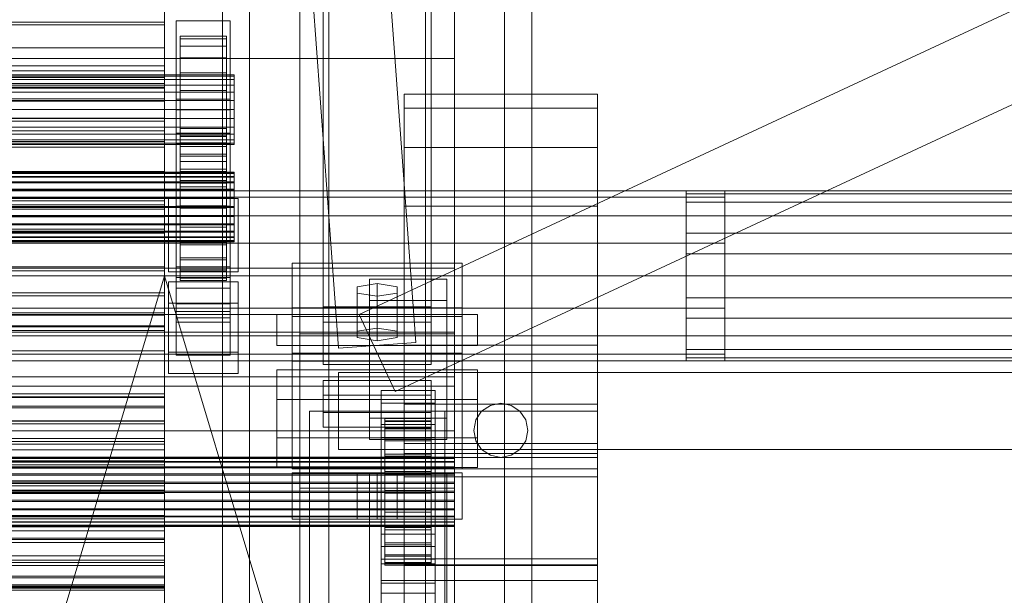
# Model space of a CAD drawing. Header units: millimetres. Extents: x -2233 to 61924, y -68080 to 6847.
# Tile 981 of 1022: x 61424 to 61678, y 417 to 566. Entities that reach past the tile are written whole.
import ezdxf

# ---------------------------------------------------------------- set-up
doc = ezdxf.new("R2010")
doc.units = ezdxf.units.MM
for name, color, linetype, lineweight in [('COTAS_P', 1, 'Continuous', 0), ('lateral_C04', 7, 'Continuous', 0), ('lateral_C08', 7, 'Continuous', 0)]:
    doc.layers.add(name, color=color, linetype=linetype, lineweight=lineweight)
doc.dimstyles.new('R19_100', dxfattribs={"dimtxt": 250, "dimasz": 150, "dimexe": 150, "dimexo": 80, "dimgap": 100, "dimtad": 1, "dimtih": 1, "dimtoh": 1, "dimdsep": 46, "dimcen": 0.09, "dimadec": 0, "dimazin": 0, "dimtfac": 1, "dimtdec": 4, "dimtofl": 0, "dimtmove": 0, "dimatfit": 3, "dimfxl": 1, "dimtolj": 1, "dimtzin": 0, "dimarcsym": 0})

# ---------------------------------------------------------------- blocks, each defined once
blk = doc.blocks.new('DIM_R27_13')
at = {"layer": 'COTAS_P'}
for p, q in [((61061.13, 500), (61461.13, 500)), ((61461.13, 500), (61416.13, 350)), ((61461.13, 0), (61461.13, 500)), ((61461.13, 500), (61506.13, 350)), ((61461.13, 0), (61416.13, 150)), ((61461.13, 0), (61506.13, 150)), ((61061.13, 0), (61461.13, 0))]:
    blk.add_line(p, q, dxfattribs=at)
blk.add_text('500 P', height=250, rotation=90, dxfattribs=at).set_placement((61361.13, 250))
blk = doc.blocks.new('DIM_R27_14')
at = {"layer": 'COTAS_P'}
for p, q in [((61061.13, 500), (61461.13, 500)), ((61461.13, 500), (61416.13, 350)), ((61461.13, 0), (61461.13, 500)), ((61461.13, 500), (61506.13, 350)), ((61461.13, 0), (61416.13, 150)), ((61461.13, 0), (61506.13, 150)), ((61061.13, 0), (61461.13, 0))]:
    blk.add_line(p, q, dxfattribs=at)
blk.add_text('500 P', height=250, rotation=90, dxfattribs=at).set_placement((61361.13, 250))
blk = doc.blocks.new('DIM_R27_15')
at = {"layer": 'COTAS_P'}
for p, q in [((61061.13, 380), (61461.13, 380)), ((61461.13, 380), (61416.13, 230)), ((61461.13, 0), (61461.13, 380)), ((61461.13, 380), (61506.13, 230)), ((61461.13, 0), (61416.13, 150)), ((61461.13, 0), (61506.13, 150)), ((61061.13, 0), (61461.13, 0))]:
    blk.add_line(p, q, dxfattribs=at)
blk.add_text('380 P', height=250, rotation=90, dxfattribs=at).set_placement((61361.13, 190))
blk = doc.blocks.new('DIM_R27_16')
at = {"layer": 'COTAS_P'}
for p, q in [((61061.13, 1522.14), (61461.13, 1522.14)), ((61461.13, 1522.14), (61416.13, 1372.14)), ((61461.13, 0), (61461.13, 1522.14)), ((61461.13, 1522.14), (61506.13, 1372.14)), ((61461.13, 0), (61416.13, 150)), ((61461.13, 0), (61506.13, 150)), ((61061.13, 0), (61461.13, 0))]:
    blk.add_line(p, q, dxfattribs=at)
blk.add_text('1522.14 P', height=250, rotation=90, dxfattribs=at).set_placement((61361.13, 761.07))

msp = doc.modelspace()

# ---------------------------------------------------------------- linework, layer by layer
at = {"layer": 'lateral_C04'}
for p, q in [((61506.161, 481.27), (61491.161, 686.27)), ((61526.107, 482.73), (61511.107, 687.73)), ((61502.134, 614.5), (61502.134, 477)), ((61778.992, 614.473), (61511.492, 489.973)), ((61530.134, 477), (61530.134, 614.5)), ((61788.275, 594.527), (61520.775, 470.027)), ((61461.134, 564.952), (61461.134, 572.444)), ((61461.134, 565.627), (61461.134, 570.713)), ((61478.134, 566), (61464.134, 566)), ((61464.134, 518), (61464.134, 566)), ((61478.134, 518), (61478.134, 566)), ((61461.134, 565.627), (60661.134, 565.627)), ((60661.134, 564.952), (61461.134, 564.952)), ((61461.134, 559), (61461.134, 565.627)), ((61461.134, 553.033), (61461.134, 564.952)), ((61465.134, 561.353), (61465.134, 562)), ((61465.134, 562), (61465.134, 552)), ((61477.134, 562), (61465.134, 562)), ((61465.134, 559.454), (61465.134, 561.353)), ((61465.134, 561.353), (61465.134, 551.693)), ((61477.134, 561.353), (61465.134, 561.353)), ((61477.134, 552), (61477.134, 562)), ((61477.134, 562), (61477.134, 561.353)), ((61477.134, 551.693), (61477.134, 561.353)), ((61477.134, 561.353), (61477.134, 559.454)), ((61461.134, 559), (60661.134, 559)), ((61461.134, 551.282), (61461.134, 559)), ((61465.134, 556.435), (61465.134, 559.454)), ((61465.134, 559.454), (61465.134, 550.794)), ((61477.134, 559.454), (61465.134, 559.454)), ((61477.134, 550.794), (61477.134, 559.454)), ((61477.134, 559.454), (61477.134, 556.435)), ((61465.134, 552.5), (61465.134, 556.435)), ((61465.134, 556.435), (61465.134, 549.364)), ((61477.134, 556.435), (61465.134, 556.435)), ((61477.134, 549.364), (61477.134, 556.435)), ((61477.134, 556.435), (61477.134, 552.5)), ((60661.134, 553.033), (61461.134, 553.033)), ((61461.134, 537.5), (61461.134, 553.033)), ((61479.134, 552), (60643.134, 552)), ((61479.134, 551.693), (60643.134, 551.693)), ((61479.134, 550.794), (60643.134, 550.794)), ((61461.134, 551.282), (60661.134, 551.282)), ((61461.134, 543), (61461.134, 551.282)), ((61465.134, 547.918), (61465.134, 552.5)), ((61465.134, 552.5), (61465.134, 547.5)), ((61477.134, 552.5), (61465.134, 552.5)), ((61465.134, 552), (61465.134, 551.693)), ((61465.134, 552), (61477.134, 552)), ((61465.134, 551.693), (61465.134, 550.794)), ((61465.134, 551.693), (61477.134, 551.693)), ((61465.134, 550.794), (61465.134, 549.364)), ((61465.134, 550.794), (61477.134, 550.794)), ((61477.134, 547.5), (61477.134, 552.5)), ((61477.134, 552.5), (61477.134, 547.918)), ((61477.134, 551.693), (61477.134, 552)), ((61477.134, 550.794), (61477.134, 551.693)), ((61477.134, 549.364), (61477.134, 550.794)), ((61479.134, 551.693), (61479.134, 552)), ((61479.134, 550.794), (61479.134, 551.693)), ((61479.134, 549.364), (61479.134, 550.794)), ((61479.134, 549.364), (60643.134, 549.364)), ((61465.134, 549.364), (61465.134, 547.5)), ((61465.134, 549.364), (61477.134, 549.364)), ((61465.134, 543), (61465.134, 547.918)), ((61465.134, 547.918), (61465.134, 545.329)), ((61477.134, 547.918), (61465.134, 547.918)), ((61477.134, 547.5), (61477.134, 549.364)), ((61477.134, 545.329), (61477.134, 547.918)), ((61477.134, 547.918), (61477.134, 543)), ((61479.134, 547.5), (61479.134, 549.364)), ((61479.134, 547.5), (60643.134, 547.5)), ((61479.134, 545.329), (60643.134, 545.329)), ((61465.134, 547.5), (61465.134, 545.329)), ((61465.134, 547.5), (61477.134, 547.5)), ((61465.134, 545.329), (61465.134, 543)), ((61465.134, 545.329), (61477.134, 545.329)), ((61477.134, 545.329), (61477.134, 547.5)), ((61477.134, 543), (61477.134, 545.329)), ((61479.134, 545.329), (61479.134, 547.5)), ((61479.134, 543), (61479.134, 545.329)), ((61523.134, 543.422), (61523.134, 547)), ((61523.134, 547), (61573.134, 547)), ((61573.134, 543.422), (61573.134, 547)), ((60643.134, 543), (61479.134, 543)), ((60661.134, 543), (61461.134, 543)), ((61461.134, 534.718), (61461.134, 543)), ((61477.134, 543), (61465.134, 543)), ((61465.134, 543), (61465.134, 538.082)), ((61465.134, 540.671), (61465.134, 543)), ((61477.134, 543), (61477.134, 540.671)), ((61477.134, 538.082), (61477.134, 543)), ((61479.134, 540.671), (61479.134, 543)), ((61523.134, 533.234), (61523.134, 543.422)), ((61523.134, 543.422), (61573.134, 543.422)), ((61573.134, 533.234), (61573.134, 543.422)), ((61479.134, 540.671), (60643.134, 540.671)), ((61465.134, 538.082), (61465.134, 540.671)), ((61465.134, 540.671), (61477.134, 540.671)), ((61465.134, 538.5), (61465.134, 540.671)), ((61477.134, 540.671), (61477.134, 538.082)), ((61477.134, 540.671), (61477.134, 538.5)), ((61479.134, 540.671), (61479.134, 538.5)), ((61479.134, 538.5), (60643.134, 538.5)), ((61465.134, 533.5), (61465.134, 538.5)), ((61465.134, 538.5), (61477.134, 538.5)), ((61465.134, 536.636), (61465.134, 538.5)), ((61477.134, 538.082), (61465.134, 538.082)), ((61465.134, 538.082), (61465.134, 533.5)), ((61477.134, 538.5), (61477.134, 533.5)), ((61477.134, 538.5), (61477.134, 536.636)), ((61477.134, 533.5), (61477.134, 538.082)), ((61479.134, 538.5), (61479.134, 536.636)), ((61479.134, 536.636), (60643.134, 536.636)), ((61479.134, 535.206), (60643.134, 535.206)), ((60661.134, 537.5), (61461.134, 537.5)), ((61461.134, 519.411), (61461.134, 537.5)), ((61465.134, 529.565), (61465.134, 536.636)), ((61465.134, 536.636), (61477.134, 536.636)), ((61465.134, 535.206), (61465.134, 536.636)), ((61465.134, 526.546), (61465.134, 535.206)), ((61465.134, 535.206), (61477.134, 535.206)), ((61465.134, 534.307), (61465.134, 535.206)), ((61477.134, 536.636), (61477.134, 529.565)), ((61477.134, 536.636), (61477.134, 535.206)), ((61477.134, 535.206), (61477.134, 526.546)), ((61477.134, 535.206), (61477.134, 534.307)), ((61479.134, 536.636), (61479.134, 535.206)), ((61479.134, 535.206), (61479.134, 534.307)), ((61479.134, 534.307), (60643.134, 534.307)), ((61479.134, 534), (60643.134, 534)), ((61461.134, 534.718), (60661.134, 534.718)), ((61461.134, 534.718), (61461.134, 527)), ((61465.134, 524.647), (61465.134, 534.307)), ((61465.134, 534.307), (61477.134, 534.307)), ((61465.134, 534), (61465.134, 534.307)), ((61465.134, 524), (61465.134, 534)), ((61465.134, 534), (61477.134, 534)), ((61477.134, 533.5), (61465.134, 533.5)), ((61465.134, 533.5), (61465.134, 529.565)), ((61477.134, 534.307), (61477.134, 524.647)), ((61477.134, 534.307), (61477.134, 534)), ((61477.134, 534), (61477.134, 524)), ((61477.134, 529.565), (61477.134, 533.5)), ((61479.134, 534.307), (61479.134, 534)), ((61523.134, 517.986), (61523.134, 533.234)), ((61523.134, 533.234), (61573.134, 533.234)), ((61573.134, 517.986), (61573.134, 533.234)), ((61477.134, 529.565), (61465.134, 529.565)), ((61465.134, 529.565), (61465.134, 526.546)), ((61477.134, 526.546), (61477.134, 529.565)), ((61461.134, 527), (60661.134, 527)), ((61461.134, 527), (61461.134, 520.373)), ((61477.134, 526.546), (61465.134, 526.546)), ((61465.134, 526.546), (61465.134, 524.647)), ((61477.134, 524.647), (61477.134, 526.546)), ((61477.134, 524.647), (61465.134, 524.647)), ((61465.134, 524.647), (61465.134, 524)), ((61477.134, 524), (61465.134, 524)), ((61477.134, 524), (61477.134, 524.647)), ((60516.134, 522), (61606.134, 522)), ((60516.134, 520.325), (61606.134, 520.325)), ((61461.134, 520.373), (60661.134, 520.373)), ((61461.134, 520.373), (61461.134, 515.287)), ((61462.134, 520), (61480.134, 520)), ((61462.134, 501), (61462.134, 520)), ((61478.134, 520), (61464.134, 520)), ((61464.134, 510), (61464.134, 520)), ((61478.134, 510), (61478.134, 520)), ((61480.134, 501), (61480.134, 520)), ((61596.134, 521.25), (61596.134, 522)), ((61901.134, 522), (61596.134, 522)), ((61596.134, 519.053), (61596.134, 521.25)), ((61901.134, 521.25), (61596.134, 521.25)), ((61606.134, 520.325), (61606.134, 522)), ((61606.134, 515.556), (61606.134, 520.325)), ((60661.134, 519.411), (61461.134, 519.411)), ((61461.134, 500), (61461.134, 519.411)), ((61478.134, 518), (61464.134, 518)), ((61523.134, 500), (61523.134, 517.986)), ((61523.134, 517.986), (61573.134, 517.986)), ((61573.134, 500), (61573.134, 517.986)), ((61596.134, 515.556), (61596.134, 519.053)), ((61901.134, 519.053), (61596.134, 519.053)), ((60516.134, 515.556), (61606.134, 515.556)), ((61461.134, 515.287), (60661.134, 515.287)), ((61461.134, 515.287), (61461.134, 512.09)), ((61596.134, 511), (61596.134, 515.556)), ((61901.134, 515.556), (61596.134, 515.556)), ((61606.134, 508.419), (61606.134, 515.556)), ((61461.134, 512.09), (60661.134, 512.09)), ((61461.134, 511), (60661.134, 511)), ((61461.134, 512.09), (61461.134, 511)), ((61478.134, 510), (61464.134, 510)), ((61596.134, 505.694), (61596.134, 511)), ((61901.134, 511), (61596.134, 511)), ((60516.134, 508.419), (61606.134, 508.419)), ((61606.134, 500), (61606.134, 508.419)), ((61596.134, 500), (61596.134, 505.694)), ((61901.134, 505.694), (61596.134, 505.694)), ((61536.134, 502), (60586.134, 502)), ((61536.134, 490), (61536.134, 502)), ((61606.134, 500), (60516.134, 500)), ((61461.134, 500), (60661.134, 500)), ((61461.134, 500), (61461.134, 480.589)), ((61462.134, 501), (61480.134, 501)), ((61523.134, 482.014), (61523.134, 500)), ((61573.134, 500), (61523.134, 500)), ((61573.134, 500), (61573.134, 482.014)), ((61596.134, 500), (61596.134, 494.306)), ((61596.134, 500), (61901.134, 500)), ((61606.134, 500), (61606.134, 491.581)), ((61530.134, 492), (61502.134, 492)), ((61502.134, 488), (61502.134, 492)), ((61530.134, 488), (61530.134, 492)), ((61596.134, 494.306), (61596.134, 489)), ((61901.134, 494.306), (61596.134, 494.306)), ((60516.134, 491.581), (61606.134, 491.581)), ((61536.134, 490), (60586.134, 490)), ((61542.134, 490), (61490.134, 490)), ((61490.134, 482), (61490.134, 490)), ((61511.492, 489.973), (61520.775, 470.027)), ((61542.134, 482), (61542.134, 490)), ((61606.134, 491.581), (61606.134, 484.444)), ((61530.134, 488), (61502.134, 488)), ((61596.134, 489), (61596.134, 484.444)), ((61901.134, 489), (61596.134, 489)), ((60516.134, 484.444), (61606.134, 484.444)), ((61496.134, 485), (61496.134, 445)), ((61536.134, 485), (61496.134, 485)), ((61536.134, 445), (61536.134, 485)), ((61596.134, 484.444), (61596.134, 480.947)), ((61901.134, 484.444), (61596.134, 484.444)), ((61606.134, 484.444), (61606.134, 479.675)), ((61542.134, 482), (61490.134, 482)), ((61506.161, 481.27), (61526.107, 482.73)), ((61523.134, 482.014), (61523.134, 466.766)), ((61523.134, 482.014), (61573.134, 482.014)), ((61573.134, 482.014), (61573.134, 466.766)), ((60516.134, 479.675), (61606.134, 479.675)), ((60661.134, 480.589), (61461.134, 480.589)), ((61461.134, 480.589), (61461.134, 462.5)), ((61538.134, 480), (61494.134, 480)), ((61494.134, 480), (61494.134, 450)), ((61503.634, 479.958), (61528.634, 479.958)), ((61503.634, 450.042), (61503.634, 479.958)), ((61503.634, 479.958), (61503.634, 389.958)), ((61503.634, 479.893), (61503.634, 450.107)), ((61528.634, 479.893), (61503.634, 479.893)), ((61503.634, 389.893), (61503.634, 479.893)), ((61528.634, 479.958), (61528.634, 450.042)), ((61528.634, 389.958), (61528.634, 479.958)), ((61528.634, 450.107), (61528.634, 479.893)), ((61528.634, 479.893), (61528.634, 389.893)), ((61538.134, 450), (61538.134, 480)), ((61596.134, 480.947), (61596.134, 478.75)), ((61901.134, 480.947), (61596.134, 480.947)), ((61606.134, 479.675), (61606.134, 478)), ((60516.134, 478), (61606.134, 478)), ((61502.134, 477), (61530.134, 477)), ((61596.134, 478.75), (61596.134, 478)), ((61901.134, 478.75), (61596.134, 478.75)), ((61901.134, 478), (61596.134, 478)), ((61909.134, 475), (61506.134, 475)), ((61506.134, 475), (61506.134, 455)), ((61523.134, 466.766), (61523.134, 456.578)), ((61523.134, 466.766), (61573.134, 466.766)), ((61545.455, 466.467), (61543.184, 464.95)), ((61548.134, 467), (61545.455, 466.467)), ((61550.813, 466.467), (61548.134, 467)), ((61553.084, 464.95), (61550.813, 466.467)), ((61573.134, 466.766), (61573.134, 456.578)), ((61498.634, 465), (61533.634, 465)), ((61498.634, 375), (61498.634, 465)), ((61573.134, 465), (61523.134, 465)), ((61523.134, 450), (61523.134, 465)), ((61533.634, 375), (61533.634, 465)), ((61543.184, 464.95), (61541.667, 462.679)), ((61554.601, 462.679), (61553.084, 464.95)), ((61573.134, 450), (61573.134, 465)), ((60661.134, 462.5), (61461.134, 462.5)), ((61461.134, 462.5), (61461.134, 446.967)), ((61541.667, 462.679), (61541.134, 460)), ((61555.134, 460), (61554.601, 462.679)), ((61541.134, 460), (61541.667, 457.321)), ((61554.601, 457.321), (61555.134, 460)), ((61523.134, 456.578), (61523.134, 453)), ((61523.134, 456.578), (61573.134, 456.578)), ((61541.667, 457.321), (61543.184, 455.05)), ((61553.084, 455.05), (61554.601, 457.321)), ((61573.134, 456.578), (61573.134, 453)), ((61506.134, 455), (61909.134, 455)), ((61573.134, 454), (61523.134, 454)), ((61523.134, 448), (61523.134, 454)), ((61543.184, 455.05), (61545.455, 453.533)), ((61550.813, 453.533), (61553.084, 455.05)), ((61573.134, 448), (61573.134, 454)), ((61523.134, 453), (61573.134, 453)), ((61545.455, 453.533), (61548.134, 453)), ((61548.134, 453), (61550.813, 453.533)), ((61494.134, 450), (61538.134, 450)), ((61538.134, 449), (61494.134, 449)), ((61494.134, 437), (61494.134, 449)), ((61503.634, 450.107), (61528.634, 450.107)), ((61503.634, 450.107), (61503.634, 360.107)), ((61528.634, 450.042), (61503.634, 450.042)), ((61503.634, 360.042), (61503.634, 450.042)), ((61516.134, 449), (61510.938, 449)), ((61510.938, 437), (61510.938, 449)), ((61534.134, 449), (61514.134, 449)), ((61514.134, 411.6), (61514.134, 449)), ((61516.134, 449), (61521.33, 449)), ((61516.134, 449), (61516.134, 437)), ((61521.33, 437), (61521.33, 449)), ((61573.134, 450), (61523.134, 450)), ((61523.134, 425), (61523.134, 450)), ((61528.634, 450.107), (61528.634, 360.107)), ((61528.634, 360.042), (61528.634, 450.042)), ((61534.134, 411.6), (61534.134, 449)), ((61538.134, 437), (61538.134, 449)), ((61573.134, 425), (61573.134, 450)), ((60661.134, 446.967), (61461.134, 446.967)), ((61461.134, 446.967), (61461.134, 435.048)), ((61573.134, 448), (61523.134, 448)), ((61496.134, 445), (61536.134, 445)), ((61538.134, 437), (61494.134, 437)), ((61516.134, 437), (61510.938, 437)), ((61521.33, 437), (61516.134, 437)), ((60661.134, 435.048), (61461.134, 435.048)), ((61461.134, 435.048), (61461.134, 427.556)), ((60661.134, 427.556), (61461.134, 427.556)), ((61461.134, 427.556), (61461.134, 425)), ((61461.134, 425), (60661.134, 425)), ((61461.134, 425), (61461.134, 420)), ((61573.134, 425), (61523.134, 425)), ((61461.134, 420), (60661.134, 420)), ((61461.134, 419.135), (60661.134, 419.135)), ((61461.134, 419.135), (61461.134, 420)), ((61461.134, 416.597), (61461.134, 419.135))]:
    msp.add_line(p, q, dxfattribs=at)
at = {"layer": 'lateral_C08'}
for p, q in [((61461.134, 1450.043), (61461.134, 307.905)), ((61461.134, 303.099), (61461.134, 1445.237)), ((61476.134, 25), (61476.134, 1052.038)), ((61483.134, 25), (61483.134, 1052.038)), ((61549.134, 25), (61549.134, 1052.038)), ((61556.134, 25), (61556.134, 1052.038)), ((61461.134, 554.335), (61461.134, 824.46)), ((61461.134, 548.568), (61461.134, 818.692)), ((61496.134, 696.346), (61496.134, 365.581)), ((61536.134, 365.581), (61536.134, 696.346)), ((61503.634, 691.19), (61503.634, 273.912)), ((61528.634, 273.912), (61528.634, 691.19)), ((61503.634, 245.773), (61503.634, 663.051)), ((61528.634, 245.773), (61528.634, 663.051)), ((61496.134, 327.131), (61496.134, 657.895)), ((61536.134, 327.131), (61536.134, 657.895)), ((61476.134, 25), (61476.134, 638.582)), ((61483.134, 25), (61483.134, 638.582)), ((61549.134, 25), (61549.134, 638.582)), ((61556.134, 25), (61556.134, 638.582)), ((61496.134, 614.639), (61496.134, 283.874)), ((61536.134, 283.874), (61536.134, 614.639)), ((61536.134, 589.901), (61536.134, 556.257)), ((61496.134, 235.811), (61496.134, 566.576)), ((61536.134, 567.282), (61536.134, 556.257)), ((61536.134, 235.811), (61536.134, 566.576)), ((61536.134, 556.257), (60586.134, 556.257)), ((61061.134, 554.335), (61461.134, 554.335)), ((61461.134, 457.862), (61461.134, 554.335)), ((61461.134, 554.335), (61461.134, 548.568)), ((61461.134, 549.802), (60661.134, 549.802)), ((61461.134, 548.857), (60661.134, 548.857)), ((61461.134, 548.568), (60661.134, 548.568)), ((61461.134, 548.568), (61061.134, 548.568)), ((61461.134, 548.568), (61461.134, 549.802)), ((61461.134, 549.802), (61461.134, 548.857)), ((61461.134, 548.857), (61461.134, 545.795)), ((61461.134, 452.095), (61461.134, 548.568)), ((61461.134, 545.237), (61461.134, 548.568)), ((61461.134, 545.795), (60661.134, 545.795)), ((61461.134, 545.795), (61461.134, 540.826)), ((61478.134, 545.705), (61464.134, 545.705)), ((61464.134, 545.705), (61464.134, 542.948)), ((61464.134, 545.705), (61464.134, 499.564)), ((61478.134, 542.948), (61478.134, 545.705)), ((61478.134, 499.564), (61478.134, 545.705)), ((61461.134, 545.237), (60661.134, 545.237)), ((61461.134, 540.036), (61461.134, 545.237)), ((61464.134, 542.948), (61478.134, 542.948)), ((61464.134, 496.808), (61464.134, 542.948)), ((61478.134, 542.948), (61478.134, 496.808)), ((61461.134, 540.826), (60661.134, 540.826)), ((61461.134, 540.826), (61461.134, 534.289)), ((61461.134, 540.036), (60661.134, 540.036)), ((61461.134, 533.321), (61461.134, 540.036)), ((61478.134, 536.884), (61464.134, 536.884)), ((61464.134, 536.884), (61464.134, 534.128)), ((61464.134, 536.884), (61464.134, 490.744)), ((61465.134, 536.243), (61465.134, 536.804)), ((61465.134, 536.804), (61465.134, 526.806)), ((61477.134, 536.804), (61465.134, 536.804)), ((61465.134, 536.804), (61465.134, 536.071)), ((61465.134, 534.425), (61465.134, 536.243)), ((61465.134, 536.243), (61465.134, 526.54)), ((61477.134, 536.243), (61465.134, 536.243)), ((61465.134, 536.071), (61465.134, 526.459)), ((61477.134, 536.071), (61465.134, 536.071)), ((61465.134, 536.071), (61465.134, 534.094)), ((61477.134, 526.806), (61477.134, 536.804)), ((61477.134, 536.804), (61477.134, 536.243)), ((61477.134, 536.071), (61477.134, 536.804)), ((61477.134, 526.54), (61477.134, 536.243)), ((61477.134, 536.243), (61477.134, 534.425)), ((61477.134, 526.459), (61477.134, 536.071)), ((61477.134, 534.094), (61477.134, 536.071)), ((61478.134, 534.128), (61478.134, 536.884)), ((61478.134, 490.744), (61478.134, 536.884)), ((61461.134, 534.289), (60661.134, 534.289)), ((61461.134, 533.321), (60661.134, 533.321)), ((61461.134, 534.289), (61461.134, 526.628)), ((61461.134, 525.549), (61461.134, 533.321)), ((61464.134, 534.128), (61478.134, 534.128)), ((61464.134, 487.987), (61464.134, 534.128)), ((61465.134, 531.475), (61465.134, 534.425)), ((61465.134, 534.425), (61465.134, 525.679)), ((61477.134, 534.425), (61465.134, 534.425)), ((61465.134, 534.094), (61465.134, 525.522)), ((61477.134, 534.094), (61465.134, 534.094)), ((61465.134, 534.094), (61465.134, 531.006)), ((61477.134, 525.679), (61477.134, 534.425)), ((61477.134, 534.425), (61477.134, 531.475)), ((61477.134, 525.522), (61477.134, 534.094)), ((61477.134, 531.006), (61477.134, 534.094)), ((61478.134, 534.128), (61478.134, 487.987)), ((61465.134, 527.593), (61465.134, 531.475)), ((61465.134, 531.475), (61465.134, 524.281)), ((61477.134, 531.475), (61465.134, 531.475)), ((61465.134, 531.006), (61465.134, 524.059)), ((61477.134, 531.006), (61465.134, 531.006)), ((61465.134, 531.006), (61465.134, 527.019)), ((61477.134, 524.281), (61477.134, 531.475)), ((61477.134, 531.475), (61477.134, 527.593)), ((61477.134, 524.059), (61477.134, 531.006)), ((61477.134, 527.019), (61477.134, 531.006)), ((61465.134, 523.044), (61465.134, 527.593)), ((61465.134, 527.593), (61465.134, 522.443)), ((61477.134, 527.593), (61465.134, 527.593)), ((61477.134, 522.443), (61477.134, 527.593)), ((61477.134, 527.593), (61477.134, 523.044)), ((61479.134, 526.806), (60643.134, 526.806)), ((61479.134, 526.54), (60643.134, 526.54)), ((61479.134, 526.459), (60643.134, 526.459)), ((61479.134, 525.679), (60643.134, 525.679)), ((61479.134, 525.522), (60643.134, 525.522)), ((60661.134, 526.628), (61461.134, 526.628)), ((61461.134, 525.549), (60661.134, 525.549)), ((61461.134, 526.628), (61461.134, 518.366)), ((61461.134, 517.249), (61461.134, 525.549)), ((61465.134, 527.019), (61465.134, 522.171)), ((61477.134, 527.019), (61465.134, 527.019)), ((61465.134, 527.019), (61465.134, 522.404)), ((61465.134, 526.806), (61465.134, 526.54)), ((61465.134, 526.806), (61477.134, 526.806)), ((61465.134, 526.459), (61465.134, 526.806)), ((61465.134, 526.54), (61465.134, 525.679)), ((61465.134, 526.54), (61477.134, 526.54)), ((61465.134, 526.459), (61477.134, 526.459)), ((61465.134, 525.522), (61465.134, 526.459)), ((61465.134, 525.679), (61465.134, 524.281)), ((61465.134, 525.679), (61477.134, 525.679)), ((61465.134, 525.522), (61477.134, 525.522)), ((61465.134, 524.059), (61465.134, 525.522)), ((61477.134, 522.171), (61477.134, 527.019)), ((61477.134, 522.404), (61477.134, 527.019)), ((61477.134, 526.54), (61477.134, 526.806)), ((61477.134, 526.806), (61477.134, 526.459)), ((61477.134, 525.679), (61477.134, 526.54)), ((61477.134, 526.459), (61477.134, 525.522)), ((61477.134, 524.281), (61477.134, 525.679)), ((61477.134, 525.522), (61477.134, 524.059)), ((61479.134, 526.459), (61479.134, 526.806)), ((61479.134, 526.806), (61479.134, 526.54)), ((61479.134, 526.54), (61479.134, 525.679)), ((61479.134, 525.522), (61479.134, 526.459)), ((61479.134, 525.679), (61479.134, 524.281)), ((61479.134, 524.059), (61479.134, 525.522)), ((61479.134, 524.281), (60643.134, 524.281)), ((61479.134, 524.059), (60643.134, 524.059)), ((61479.134, 522.443), (60643.134, 522.443)), ((61465.134, 524.281), (61465.134, 522.443)), ((61465.134, 524.281), (61477.134, 524.281)), ((61465.134, 524.059), (61477.134, 524.059)), ((61465.134, 522.171), (61465.134, 524.059)), ((61465.134, 520.288), (61465.134, 523.044)), ((61465.134, 523.044), (61477.134, 523.044)), ((61465.134, 518.139), (61465.134, 523.044)), ((61465.134, 522.443), (61465.134, 520.288)), ((61465.134, 522.443), (61477.134, 522.443)), ((61465.134, 522.404), (61465.134, 519.985)), ((61477.134, 522.404), (61465.134, 522.404)), ((61465.134, 522.404), (61465.134, 517.476)), ((61477.134, 522.443), (61477.134, 524.281)), ((61477.134, 524.059), (61477.134, 522.171)), ((61477.134, 523.044), (61477.134, 520.288)), ((61477.134, 523.044), (61477.134, 518.139)), ((61477.134, 520.288), (61477.134, 522.443)), ((61477.134, 519.985), (61477.134, 522.404)), ((61477.134, 517.476), (61477.134, 522.404)), ((61479.134, 524.281), (61479.134, 522.443)), ((61479.134, 522.171), (61479.134, 524.059)), ((61479.134, 522.443), (61479.134, 520.288)), ((61479.134, 522.171), (60643.134, 522.171)), ((60643.134, 520.288), (61479.134, 520.288)), ((61479.134, 519.985), (60643.134, 519.985)), ((61465.134, 522.171), (61477.134, 522.171)), ((61465.134, 519.985), (61465.134, 522.171)), ((61477.134, 520.288), (61465.134, 520.288)), ((61465.134, 520.288), (61465.134, 517.964)), ((61465.134, 519.985), (61477.134, 519.985)), ((61465.134, 517.65), (61465.134, 519.985)), ((61477.134, 522.171), (61477.134, 519.985)), ((61477.134, 517.964), (61477.134, 520.288)), ((61477.134, 519.985), (61477.134, 517.65)), ((61479.134, 519.985), (61479.134, 522.171)), ((61479.134, 520.288), (61479.134, 517.964)), ((61479.134, 517.65), (61479.134, 519.985)), ((61479.134, 517.964), (60643.134, 517.964)), ((61479.134, 517.65), (60643.134, 517.65)), ((61461.134, 518.366), (60661.134, 518.366)), ((61461.134, 517.249), (60661.134, 517.249)), ((61461.134, 518.366), (61461.134, 510.066)), ((61461.134, 508.987), (61461.134, 517.249)), ((61465.134, 513.211), (61465.134, 518.139)), ((61465.134, 518.139), (61465.134, 517.964)), ((61477.134, 518.139), (61465.134, 518.139)), ((61465.134, 517.964), (61465.134, 515.63)), ((61465.134, 517.964), (61477.134, 517.964)), ((61465.134, 517.476), (61465.134, 517.65)), ((61465.134, 517.65), (61477.134, 517.65)), ((61465.134, 515.327), (61465.134, 517.65)), ((61477.134, 517.476), (61465.134, 517.476)), ((61465.134, 517.476), (61465.134, 512.57)), ((61477.134, 517.964), (61477.134, 518.139)), ((61477.134, 518.139), (61477.134, 513.211)), ((61477.134, 515.63), (61477.134, 517.964)), ((61477.134, 517.65), (61477.134, 517.476)), ((61477.134, 517.65), (61477.134, 515.327)), ((61477.134, 512.57), (61477.134, 517.476)), ((61479.134, 517.964), (61479.134, 515.63)), ((61479.134, 515.327), (61479.134, 517.65)), ((61479.134, 515.63), (60643.134, 515.63)), ((61479.134, 515.327), (60643.134, 515.327)), ((61465.134, 513.211), (61465.134, 515.63)), ((61465.134, 515.63), (61465.134, 513.444)), ((61465.134, 515.63), (61477.134, 515.63)), ((61465.134, 512.57), (61465.134, 515.327)), ((61465.134, 515.327), (61477.134, 515.327)), ((61465.134, 513.172), (61465.134, 515.327)), ((61477.134, 513.444), (61477.134, 515.63)), ((61477.134, 515.63), (61477.134, 513.211)), ((61477.134, 515.327), (61477.134, 512.57)), ((61477.134, 515.327), (61477.134, 513.172)), ((61479.134, 515.63), (61479.134, 513.444)), ((61479.134, 513.172), (61479.134, 515.327)), ((61479.134, 513.444), (60643.134, 513.444)), ((61479.134, 513.172), (60643.134, 513.172)), ((61465.134, 508.596), (61465.134, 513.444)), ((61465.134, 513.444), (61465.134, 511.555)), ((61465.134, 513.444), (61477.134, 513.444)), ((61465.134, 508.596), (61465.134, 513.211)), ((61477.134, 513.211), (61465.134, 513.211)), ((61465.134, 508.022), (61465.134, 513.172)), ((61465.134, 513.172), (61477.134, 513.172)), ((61465.134, 511.333), (61465.134, 513.172)), ((61477.134, 512.57), (61465.134, 512.57)), ((61465.134, 512.57), (61465.134, 508.022)), ((61477.134, 511.555), (61477.134, 513.444)), ((61477.134, 513.444), (61477.134, 508.596)), ((61477.134, 513.211), (61477.134, 508.596)), ((61477.134, 513.172), (61477.134, 508.022)), ((61477.134, 513.172), (61477.134, 511.333)), ((61477.134, 508.022), (61477.134, 512.57)), ((61479.134, 513.444), (61479.134, 511.555)), ((61479.134, 511.333), (61479.134, 513.172)), ((61479.134, 511.555), (60643.134, 511.555)), ((61479.134, 511.333), (60643.134, 511.333)), ((61479.134, 510.093), (60643.134, 510.093)), ((61479.134, 509.936), (60643.134, 509.936)), ((61461.134, 510.066), (60661.134, 510.066)), ((61461.134, 510.066), (61461.134, 502.293)), ((61465.134, 504.609), (61465.134, 511.555)), ((61465.134, 511.555), (61465.134, 510.093)), ((61465.134, 511.555), (61477.134, 511.555)), ((61465.134, 504.14), (61465.134, 511.333)), ((61465.134, 511.333), (61477.134, 511.333)), ((61465.134, 509.936), (61465.134, 511.333)), ((61465.134, 501.521), (61465.134, 510.093)), ((61465.134, 510.093), (61465.134, 509.156)), ((61465.134, 510.093), (61477.134, 510.093)), ((61465.134, 501.19), (61465.134, 509.936)), ((61465.134, 509.936), (61477.134, 509.936)), ((61465.134, 509.075), (61465.134, 509.936)), ((61477.134, 510.093), (61477.134, 511.555)), ((61477.134, 511.555), (61477.134, 504.609)), ((61477.134, 511.333), (61477.134, 504.14)), ((61477.134, 511.333), (61477.134, 509.936)), ((61477.134, 509.156), (61477.134, 510.093)), ((61477.134, 510.093), (61477.134, 501.521)), ((61477.134, 509.936), (61477.134, 501.19)), ((61477.134, 509.936), (61477.134, 509.075)), ((61479.134, 511.555), (61479.134, 510.093)), ((61479.134, 509.936), (61479.134, 511.333)), ((61479.134, 510.093), (61479.134, 509.156)), ((61479.134, 509.075), (61479.134, 509.936)), ((61479.134, 509.156), (60643.134, 509.156)), ((61479.134, 509.075), (60643.134, 509.075)), ((61479.134, 508.809), (60643.134, 508.809)), ((61461.134, 508.987), (60661.134, 508.987)), ((61461.134, 501.326), (61461.134, 508.987)), ((61465.134, 499.543), (61465.134, 509.156)), ((61465.134, 509.156), (61465.134, 508.809)), ((61465.134, 509.156), (61477.134, 509.156)), ((61465.134, 499.372), (61465.134, 509.075)), ((61465.134, 509.075), (61477.134, 509.075)), ((61465.134, 508.809), (61465.134, 509.075)), ((61465.134, 498.81), (61465.134, 508.809)), ((61465.134, 508.809), (61477.134, 508.809)), ((61465.134, 504.609), (61465.134, 508.596)), ((61477.134, 508.596), (61465.134, 508.596)), ((61477.134, 508.022), (61465.134, 508.022)), ((61465.134, 508.022), (61465.134, 504.14)), ((61477.134, 508.809), (61477.134, 509.156)), ((61477.134, 509.156), (61477.134, 499.543)), ((61477.134, 509.075), (61477.134, 499.372)), ((61477.134, 509.075), (61477.134, 508.809)), ((61477.134, 508.809), (61477.134, 498.81)), ((61477.134, 508.596), (61477.134, 504.609)), ((61477.134, 504.14), (61477.134, 508.022)), ((61479.134, 509.156), (61479.134, 508.809)), ((61479.134, 508.809), (61479.134, 509.075)), ((61465.134, 501.521), (61465.134, 504.609)), ((61477.134, 504.609), (61465.134, 504.609)), ((61477.134, 504.609), (61477.134, 501.521)), ((61461.134, 502.293), (60661.134, 502.293)), ((61461.134, 502.293), (61461.134, 495.578)), ((61478.134, 502.314), (61464.134, 502.314)), ((61464.134, 502.314), (61464.134, 489.083)), ((61464.134, 502.314), (61464.134, 492.701)), ((61477.134, 504.14), (61465.134, 504.14)), ((61465.134, 504.14), (61465.134, 501.19)), ((61477.134, 501.19), (61477.134, 504.14)), ((61478.134, 489.083), (61478.134, 502.314)), ((61478.134, 492.701), (61478.134, 502.314)), ((61538.134, 503.249), (61494.134, 503.249)), ((61494.134, 503.249), (61494.134, 489.467)), ((61494.134, 503.249), (61494.134, 491.714)), ((61538.134, 489.467), (61538.134, 503.249)), ((61538.134, 491.714), (61538.134, 503.249)), ((61461.134, 501.326), (60661.134, 501.326)), ((61461.134, 494.788), (61461.134, 501.326)), ((61464.134, 496.808), (61464.134, 499.564)), ((61464.134, 499.564), (61478.134, 499.564)), ((61465.134, 499.543), (61465.134, 501.521)), ((61477.134, 501.521), (61465.134, 501.521)), ((61477.134, 501.19), (61465.134, 501.19)), ((61465.134, 501.19), (61465.134, 499.372)), ((61465.134, 498.81), (61465.134, 499.543)), ((61477.134, 499.543), (61465.134, 499.543)), ((61477.134, 501.521), (61477.134, 499.543)), ((61477.134, 499.372), (61477.134, 501.19)), ((61477.134, 499.543), (61477.134, 498.81)), ((61478.134, 499.564), (61478.134, 496.808)), ((61462.134, 498.455), (61462.134, 492.942)), ((61480.134, 498.455), (61462.134, 498.455)), ((61462.134, 498.455), (61462.134, 480.191)), ((61477.134, 499.372), (61465.134, 499.372)), ((61465.134, 499.372), (61465.134, 498.81)), ((61477.134, 498.81), (61465.134, 498.81)), ((61477.134, 498.81), (61477.134, 499.372)), ((61480.134, 492.942), (61480.134, 498.455)), ((61480.134, 480.191), (61480.134, 498.455)), ((61510.938, 497.185), (61516.134, 498.012)), ((61510.938, 495.531), (61510.938, 497.185)), ((61510.938, 485.65), (61510.938, 497.185)), ((61534.134, 499.114), (61514.134, 499.114)), ((61514.134, 499.114), (61514.134, 493.602)), ((61514.134, 499.114), (61514.134, 463.163)), ((61516.134, 498.012), (61521.33, 497.185)), ((61516.134, 486.477), (61516.134, 498.012)), ((61521.33, 497.185), (61521.33, 495.531)), ((61521.33, 485.65), (61521.33, 497.185)), ((61534.134, 493.602), (61534.134, 499.114)), ((61534.134, 463.163), (61534.134, 499.114)), ((61461.134, 495.578), (60661.134, 495.578)), ((61461.134, 494.788), (60661.134, 494.788)), ((61461.134, 495.578), (61461.134, 490.378)), ((61461.134, 489.819), (61461.134, 494.788)), ((61478.134, 496.808), (61464.134, 496.808)), ((61516.134, 494.704), (61510.938, 495.531)), ((61510.938, 483.996), (61510.938, 495.531)), ((61521.33, 495.531), (61516.134, 494.704)), ((61516.134, 494.704), (61516.134, 483.169)), ((61521.33, 483.996), (61521.33, 495.531)), ((61462.134, 492.942), (61480.134, 492.942)), ((61462.134, 474.678), (61462.134, 492.942)), ((61464.134, 479.47), (61464.134, 492.701)), ((61464.134, 492.701), (61478.134, 492.701)), ((61478.134, 492.701), (61478.134, 479.47)), ((61480.134, 474.678), (61480.134, 492.942)), ((61514.134, 493.602), (61534.134, 493.602)), ((61514.134, 457.651), (61514.134, 493.602)), ((61534.134, 493.602), (61534.134, 457.651)), ((61461.134, 490.378), (60661.134, 490.378)), ((61461.134, 489.819), (60661.134, 489.819)), ((61461.134, 490.378), (61461.134, 487.047)), ((61461.134, 486.758), (61461.134, 489.819)), ((61464.134, 487.987), (61464.134, 490.744)), ((61464.134, 490.744), (61478.134, 490.744)), ((61478.134, 490.744), (61478.134, 487.987)), ((61494.134, 477.932), (61494.134, 491.714)), ((61494.134, 491.714), (61538.134, 491.714)), ((61494.134, 489.467), (61538.134, 489.467)), ((61494.134, 477.932), (61494.134, 489.467)), ((61538.134, 491.714), (61538.134, 477.932)), ((61538.134, 489.467), (61538.134, 477.932)), ((61461.134, 487.047), (60661.134, 487.047)), ((61461.134, 486.758), (60661.134, 486.758)), ((61461.134, 487.047), (61461.134, 485.812)), ((61461.134, 485.812), (61461.134, 486.758)), ((61464.134, 489.083), (61478.134, 489.083)), ((61464.134, 479.47), (61464.134, 489.083)), ((61478.134, 487.987), (61464.134, 487.987)), ((61478.134, 489.083), (61478.134, 479.47)), ((61536.134, 485.397), (60586.134, 485.397)), ((61461.134, 485.812), (60661.134, 485.812)), ((61516.134, 486.477), (61510.938, 485.65)), ((61510.938, 485.65), (61510.938, 483.996)), ((61521.33, 485.65), (61516.134, 486.477)), ((61521.33, 483.996), (61521.33, 485.65)), ((61536.134, 471.394), (61536.134, 485.397)), ((61536.134, 473.862), (61536.134, 485.397)), ((61510.938, 483.996), (61516.134, 483.169)), ((61516.134, 483.169), (61521.33, 483.996)), ((61462.134, 480.191), (61480.134, 480.191)), ((61462.134, 474.678), (61462.134, 480.191)), ((61478.134, 479.47), (61464.134, 479.47)), ((61480.134, 480.191), (61480.134, 474.678)), ((61538.134, 477.932), (61494.134, 477.932)), ((61480.134, 474.678), (61462.134, 474.678)), ((61542.134, 475.681), (61490.134, 475.681)), ((61490.134, 475.681), (61490.134, 458.04)), ((61490.134, 475.681), (61490.134, 467.991)), ((61542.134, 458.04), (61542.134, 475.681)), ((61542.134, 467.991), (61542.134, 475.681)), ((60586.134, 473.862), (61536.134, 473.862)), ((60586.134, 471.394), (61536.134, 471.394)), ((61530.134, 472.918), (61502.134, 472.918)), ((61502.134, 472.918), (61502.134, 464.648)), ((61502.134, 472.918), (61502.134, 469.072)), ((61530.134, 464.648), (61530.134, 472.918)), ((61530.134, 469.072), (61530.134, 472.918)), ((61536.134, 473.862), (61536.134, 459.859)), ((61536.134, 471.394), (61536.134, 459.859)), ((61461.134, 469.462), (60661.134, 469.462)), ((61461.134, 468.481), (61461.134, 469.462)), ((61461.134, 469.462), (61461.134, 468.711)), ((61502.134, 460.803), (61502.134, 469.072)), ((61502.134, 469.072), (61530.134, 469.072)), ((61531.134, 470.316), (61517.134, 470.316)), ((61517.134, 470.316), (61517.134, 467.008)), ((61517.134, 470.316), (61517.134, 429.943)), ((61530.134, 469.072), (61530.134, 460.803)), ((61531.134, 467.008), (61531.134, 470.316)), ((61531.134, 429.943), (61531.134, 470.316)), ((61461.134, 468.711), (60661.134, 468.711)), ((61461.134, 468.481), (60661.134, 468.481)), ((61461.134, 468.711), (61461.134, 466.281)), ((61461.134, 465.837), (61461.134, 468.481)), ((61490.134, 450.35), (61490.134, 467.991)), ((61490.134, 467.991), (61542.134, 467.991)), ((61517.134, 467.008), (61531.134, 467.008)), ((61517.134, 426.635), (61517.134, 467.008)), ((61531.134, 467.008), (61531.134, 426.635)), ((61542.134, 467.991), (61542.134, 450.35)), ((61461.134, 466.281), (60661.134, 466.281)), ((61461.134, 465.837), (60661.134, 465.837)), ((61461.134, 466.281), (61461.134, 462.337)), ((61461.134, 461.71), (61461.134, 465.837)), ((61502.134, 464.648), (61530.134, 464.648)), ((61502.134, 460.803), (61502.134, 464.648)), ((61530.134, 464.648), (61530.134, 460.803)), ((61461.134, 462.337), (60661.134, 462.337)), ((61461.134, 461.71), (60661.134, 461.71)), ((61461.134, 462.337), (61461.134, 457.147)), ((61461.134, 456.38), (61461.134, 461.71)), ((61514.134, 457.651), (61514.134, 463.163)), ((61514.134, 463.163), (61534.134, 463.163)), ((61531.134, 461.496), (61517.134, 461.496)), ((61517.134, 461.496), (61517.134, 458.188)), ((61517.134, 461.496), (61517.134, 421.123)), ((61518.134, 462.501), (61518.134, 463.063)), ((61518.134, 463.063), (61518.134, 453.064)), ((61530.134, 463.063), (61518.134, 463.063)), ((61518.134, 463.063), (61518.134, 462.329)), ((61518.134, 460.683), (61518.134, 462.501)), ((61518.134, 462.501), (61518.134, 452.798)), ((61530.134, 462.501), (61518.134, 462.501)), ((61518.134, 462.329), (61518.134, 452.717)), ((61530.134, 462.329), (61518.134, 462.329)), ((61518.134, 462.329), (61518.134, 460.352)), ((61530.134, 453.064), (61530.134, 463.063)), ((61530.134, 463.063), (61530.134, 462.501)), ((61530.134, 462.329), (61530.134, 463.063)), ((61530.134, 452.798), (61530.134, 462.501)), ((61530.134, 462.501), (61530.134, 460.683)), ((61530.134, 452.717), (61530.134, 462.329)), ((61530.134, 460.352), (61530.134, 462.329)), ((61531.134, 458.188), (61531.134, 461.496)), ((61531.134, 421.123), (61531.134, 461.496)), ((61534.134, 463.163), (61534.134, 457.651)), ((61536.134, 459.859), (60586.134, 459.859)), ((61530.134, 460.803), (61502.134, 460.803)), ((61518.134, 457.733), (61518.134, 460.683)), ((61518.134, 460.683), (61518.134, 451.937)), ((61530.134, 460.683), (61518.134, 460.683)), ((61518.134, 460.352), (61518.134, 451.78)), ((61530.134, 460.352), (61518.134, 460.352)), ((61518.134, 460.352), (61518.134, 457.264)), ((61530.134, 451.937), (61530.134, 460.683)), ((61530.134, 460.683), (61530.134, 457.733)), ((61530.134, 451.78), (61530.134, 460.352)), ((61530.134, 457.264), (61530.134, 460.352)), ((61461.134, 457.147), (60661.134, 457.147)), ((61461.134, 456.38), (60661.134, 456.38)), ((61461.134, 457.862), (61061.134, 457.862)), ((61461.134, 452.095), (61461.134, 457.862)), ((61461.134, 457.147), (61461.134, 451.067)), ((61461.134, 450.21), (61461.134, 456.38)), ((61490.134, 458.04), (61542.134, 458.04)), ((61490.134, 450.35), (61490.134, 458.04)), ((61534.134, 457.651), (61514.134, 457.651)), ((61517.134, 458.188), (61531.134, 458.188)), ((61517.134, 417.815), (61517.134, 458.188)), ((61518.134, 453.851), (61518.134, 457.733)), ((61518.134, 457.733), (61518.134, 450.539)), ((61530.134, 457.733), (61518.134, 457.733)), ((61518.134, 457.264), (61518.134, 450.317)), ((61530.134, 457.264), (61518.134, 457.264)), ((61518.134, 457.264), (61518.134, 453.277)), ((61530.134, 450.539), (61530.134, 457.733)), ((61530.134, 457.733), (61530.134, 453.851)), ((61530.134, 450.317), (61530.134, 457.264)), ((61530.134, 453.277), (61530.134, 457.264)), ((61531.134, 458.188), (61531.134, 417.815)), ((61542.134, 458.04), (61542.134, 450.35)), ((60661.134, 454.989), (61461.134, 454.989)), ((61461.134, 452.772), (61461.134, 454.989)), ((61461.134, 454.989), (61461.134, 452.095)), ((61518.134, 449.303), (61518.134, 453.851)), ((61518.134, 453.851), (61518.134, 448.701)), ((61530.134, 453.851), (61518.134, 453.851)), ((61530.134, 448.701), (61530.134, 453.851)), ((61530.134, 453.851), (61530.134, 449.303)), ((61536.134, 453.064), (60586.134, 453.064)), ((61536.134, 452.798), (60586.134, 452.798)), ((61536.134, 452.717), (60586.134, 452.717)), ((61536.134, 451.937), (60586.134, 451.937)), ((61536.134, 451.78), (60586.134, 451.78)), ((60661.134, 452.772), (61461.134, 452.772)), ((60661.134, 452.095), (61461.134, 452.095)), ((60661.134, 451.067), (61461.134, 451.067)), ((61061.134, 452.095), (61461.134, 452.095)), ((61461.134, 445.596), (61461.134, 452.772)), ((61461.134, 452.095), (61461.134, 444.288)), ((61461.134, 451.067), (61461.134, 444.509)), ((61518.134, 453.277), (61518.134, 448.429)), ((61530.134, 453.277), (61518.134, 453.277)), ((61518.134, 453.277), (61518.134, 448.662)), ((61518.134, 453.064), (61518.134, 452.798)), ((61518.134, 453.064), (61530.134, 453.064)), ((61518.134, 452.717), (61518.134, 453.064)), ((61518.134, 452.798), (61518.134, 451.937)), ((61518.134, 452.798), (61530.134, 452.798)), ((61518.134, 452.717), (61530.134, 452.717)), ((61518.134, 451.78), (61518.134, 452.717)), ((61518.134, 451.937), (61518.134, 450.539)), ((61518.134, 451.937), (61530.134, 451.937)), ((61518.134, 451.78), (61530.134, 451.78)), ((61518.134, 450.317), (61518.134, 451.78)), ((61530.134, 448.429), (61530.134, 453.277)), ((61530.134, 448.662), (61530.134, 453.277)), ((61530.134, 452.798), (61530.134, 453.064)), ((61530.134, 453.064), (61530.134, 452.717)), ((61530.134, 451.937), (61530.134, 452.798)), ((61530.134, 452.717), (61530.134, 451.78)), ((61530.134, 450.539), (61530.134, 451.937)), ((61530.134, 451.78), (61530.134, 450.317)), ((61536.134, 452.717), (61536.134, 453.064)), ((61536.134, 453.064), (61536.134, 452.798)), ((61536.134, 452.798), (61536.134, 451.937)), ((61536.134, 451.78), (61536.134, 452.717)), ((61536.134, 451.937), (61536.134, 450.539)), ((61536.134, 450.317), (61536.134, 451.78)), ((61536.134, 450.539), (60586.134, 450.539)), ((61536.134, 450.317), (60586.134, 450.317)), ((61536.134, 448.701), (60586.134, 448.701)), ((61461.134, 450.21), (60661.134, 450.21)), ((61461.134, 443.622), (61461.134, 450.21)), ((61542.134, 450.35), (61490.134, 450.35)), ((61518.134, 450.539), (61518.134, 448.701)), ((61518.134, 450.539), (61530.134, 450.539)), ((61518.134, 450.317), (61530.134, 450.317)), ((61518.134, 448.429), (61518.134, 450.317)), ((61518.134, 446.546), (61518.134, 449.303)), ((61518.134, 449.303), (61530.134, 449.303)), ((61518.134, 444.397), (61518.134, 449.303)), ((61518.134, 448.701), (61518.134, 446.546)), ((61518.134, 448.701), (61530.134, 448.701)), ((61518.134, 448.662), (61518.134, 446.243)), ((61530.134, 448.662), (61518.134, 448.662)), ((61518.134, 448.662), (61518.134, 443.734)), ((61530.134, 448.701), (61530.134, 450.539)), ((61530.134, 450.317), (61530.134, 448.429)), ((61530.134, 449.303), (61530.134, 446.546)), ((61530.134, 449.303), (61530.134, 444.397)), ((61530.134, 446.546), (61530.134, 448.701)), ((61530.134, 446.243), (61530.134, 448.662)), ((61530.134, 443.734), (61530.134, 448.662)), ((61536.134, 450.539), (61536.134, 448.701)), ((61536.134, 448.429), (61536.134, 450.317)), ((61536.134, 448.701), (61536.134, 446.546)), ((61536.134, 448.429), (60586.134, 448.429)), ((60586.134, 446.546), (61536.134, 446.546)), ((61536.134, 446.243), (60586.134, 446.243)), ((61518.134, 448.429), (61530.134, 448.429)), ((61518.134, 446.243), (61518.134, 448.429)), ((61530.134, 446.546), (61518.134, 446.546)), ((61518.134, 446.546), (61518.134, 444.223)), ((61518.134, 446.243), (61530.134, 446.243)), ((61518.134, 443.908), (61518.134, 446.243)), ((61530.134, 448.429), (61530.134, 446.243)), ((61530.134, 444.223), (61530.134, 446.546)), ((61530.134, 446.243), (61530.134, 443.908)), ((61536.134, 446.243), (61536.134, 448.429)), ((61536.134, 446.546), (61536.134, 444.223)), ((61536.134, 443.908), (61536.134, 446.243)), ((61536.134, 444.223), (60586.134, 444.223)), ((61536.134, 443.908), (60586.134, 443.908)), ((60661.134, 445.596), (61461.134, 445.596)), ((61461.134, 444.509), (60661.134, 444.509)), ((60661.134, 444.288), (61461.134, 444.288)), ((61461.134, 443.622), (60661.134, 443.622)), ((61461.134, 433.95), (61461.134, 445.596)), ((61461.134, 444.509), (61461.134, 437.921)), ((61461.134, 444.288), (61461.134, 432.099)), ((61461.134, 437.064), (61461.134, 443.622)), ((61518.134, 439.469), (61518.134, 444.397)), ((61518.134, 444.397), (61518.134, 444.223)), ((61530.134, 444.397), (61518.134, 444.397)), ((61518.134, 444.223), (61518.134, 441.888)), ((61518.134, 444.223), (61530.134, 444.223)), ((61518.134, 443.734), (61518.134, 443.908)), ((61518.134, 443.908), (61530.134, 443.908)), ((61518.134, 441.585), (61518.134, 443.908)), ((61530.134, 443.734), (61518.134, 443.734)), ((61518.134, 443.734), (61518.134, 438.828)), ((61530.134, 444.223), (61530.134, 444.397)), ((61530.134, 444.397), (61530.134, 439.469)), ((61530.134, 441.888), (61530.134, 444.223)), ((61530.134, 443.908), (61530.134, 443.734)), ((61530.134, 443.908), (61530.134, 441.585)), ((61530.134, 438.828), (61530.134, 443.734)), ((61536.134, 444.223), (61536.134, 441.888)), ((61536.134, 441.585), (61536.134, 443.908)), ((61536.134, 441.888), (60586.134, 441.888)), ((61536.134, 441.585), (60586.134, 441.585)), ((61518.134, 439.469), (61518.134, 441.888)), ((61518.134, 441.888), (61518.134, 439.702)), ((61518.134, 441.888), (61530.134, 441.888)), ((61518.134, 438.828), (61518.134, 441.585)), ((61518.134, 441.585), (61530.134, 441.585)), ((61518.134, 439.43), (61518.134, 441.585)), ((61530.134, 439.702), (61530.134, 441.888)), ((61530.134, 441.888), (61530.134, 439.469)), ((61530.134, 441.585), (61530.134, 438.828)), ((61530.134, 441.585), (61530.134, 439.43)), ((61536.134, 441.888), (61536.134, 439.702)), ((61536.134, 439.43), (61536.134, 441.585)), ((61536.134, 439.702), (60586.134, 439.702)), ((61536.134, 439.43), (60586.134, 439.43)), ((61518.134, 434.854), (61518.134, 439.702)), ((61518.134, 439.702), (61518.134, 437.814)), ((61518.134, 439.702), (61530.134, 439.702)), ((61518.134, 434.854), (61518.134, 439.469)), ((61530.134, 439.469), (61518.134, 439.469)), ((61518.134, 434.28), (61518.134, 439.43)), ((61518.134, 439.43), (61530.134, 439.43)), ((61518.134, 437.591), (61518.134, 439.43)), ((61530.134, 438.828), (61518.134, 438.828)), ((61518.134, 438.828), (61518.134, 434.28)), ((61530.134, 437.814), (61530.134, 439.702)), ((61530.134, 439.702), (61530.134, 434.854)), ((61530.134, 439.469), (61530.134, 434.854)), ((61530.134, 439.43), (61530.134, 434.28)), ((61530.134, 439.43), (61530.134, 437.591)), ((61530.134, 434.28), (61530.134, 438.828)), ((61536.134, 439.702), (61536.134, 437.814)), ((61536.134, 437.591), (61536.134, 439.43)), ((61536.134, 437.814), (60586.134, 437.814)), ((61536.134, 437.591), (60586.134, 437.591)), ((61536.134, 436.351), (60586.134, 436.351)), ((61536.134, 436.194), (60586.134, 436.194)), ((61461.134, 437.921), (60661.134, 437.921)), ((61461.134, 437.064), (60661.134, 437.064)), ((61461.134, 437.921), (61461.134, 431.751)), ((61461.134, 430.983), (61461.134, 437.064)), ((61518.134, 430.867), (61518.134, 437.814)), ((61518.134, 437.814), (61518.134, 436.351)), ((61518.134, 437.814), (61530.134, 437.814)), ((61518.134, 430.398), (61518.134, 437.591)), ((61518.134, 437.591), (61530.134, 437.591)), ((61518.134, 436.194), (61518.134, 437.591)), ((61518.134, 427.779), (61518.134, 436.351)), ((61518.134, 436.351), (61518.134, 435.414)), ((61518.134, 436.351), (61530.134, 436.351)), ((61518.134, 427.448), (61518.134, 436.194)), ((61518.134, 436.194), (61530.134, 436.194)), ((61518.134, 435.333), (61518.134, 436.194)), ((61530.134, 436.351), (61530.134, 437.814)), ((61530.134, 437.814), (61530.134, 430.867)), ((61530.134, 437.591), (61530.134, 430.398)), ((61530.134, 437.591), (61530.134, 436.194)), ((61530.134, 435.414), (61530.134, 436.351)), ((61530.134, 436.351), (61530.134, 427.779)), ((61530.134, 436.194), (61530.134, 427.448)), ((61530.134, 436.194), (61530.134, 435.333)), ((61536.134, 437.814), (61536.134, 436.351)), ((61536.134, 436.194), (61536.134, 437.591)), ((61536.134, 436.351), (61536.134, 435.414)), ((61536.134, 435.333), (61536.134, 436.194)), ((61536.134, 435.414), (60586.134, 435.414)), ((61536.134, 435.333), (60586.134, 435.333)), ((61536.134, 435.067), (60586.134, 435.067)), ((60661.134, 433.95), (61461.134, 433.95)), ((61461.134, 418.628), (61461.134, 433.95)), ((61518.134, 425.801), (61518.134, 435.414)), ((61518.134, 435.414), (61518.134, 435.067)), ((61518.134, 435.414), (61530.134, 435.414)), ((61518.134, 425.63), (61518.134, 435.333)), ((61518.134, 435.333), (61530.134, 435.333)), ((61518.134, 435.067), (61518.134, 435.333)), ((61518.134, 425.068), (61518.134, 435.067)), ((61518.134, 435.067), (61530.134, 435.067)), ((61518.134, 430.867), (61518.134, 434.854)), ((61530.134, 434.854), (61518.134, 434.854)), ((61530.134, 434.28), (61518.134, 434.28)), ((61518.134, 434.28), (61518.134, 430.398)), ((61530.134, 435.067), (61530.134, 435.414)), ((61530.134, 435.414), (61530.134, 425.801)), ((61530.134, 435.333), (61530.134, 425.63)), ((61530.134, 435.333), (61530.134, 435.067)), ((61530.134, 435.067), (61530.134, 425.068)), ((61530.134, 434.854), (61530.134, 430.867)), ((61530.134, 430.398), (61530.134, 434.28)), ((61536.134, 435.414), (61536.134, 435.067)), ((61536.134, 435.067), (61536.134, 435.333)), ((60661.134, 432.099), (61461.134, 432.099)), ((61461.134, 431.751), (60661.134, 431.751)), ((61461.134, 430.983), (60661.134, 430.983)), ((61461.134, 432.099), (61461.134, 416.361)), ((61461.134, 431.751), (61461.134, 426.421)), ((61461.134, 425.794), (61461.134, 430.983)), ((61531.134, 433.102), (61517.134, 433.102)), ((61517.134, 433.102), (61517.134, 420.423)), ((61517.134, 433.102), (61517.134, 425.412)), ((61518.134, 427.779), (61518.134, 430.867)), ((61530.134, 430.867), (61518.134, 430.867)), ((61530.134, 430.867), (61530.134, 427.779)), ((61531.134, 420.423), (61531.134, 433.102)), ((61531.134, 425.412), (61531.134, 433.102)), ((61517.134, 426.635), (61517.134, 429.943)), ((61517.134, 429.943), (61531.134, 429.943)), ((61530.134, 430.398), (61518.134, 430.398)), ((61518.134, 430.398), (61518.134, 427.448)), ((61530.134, 427.448), (61530.134, 430.398)), ((61531.134, 429.943), (61531.134, 426.635)), ((61461.134, 426.421), (60661.134, 426.421)), ((61461.134, 425.794), (60661.134, 425.794)), ((61461.134, 426.421), (61461.134, 422.293)), ((61461.134, 421.85), (61461.134, 425.794)), ((61531.134, 426.635), (61517.134, 426.635)), ((61518.134, 425.801), (61518.134, 427.779)), ((61530.134, 427.779), (61518.134, 427.779)), ((61530.134, 427.448), (61518.134, 427.448)), ((61518.134, 427.448), (61518.134, 425.63)), ((61518.134, 425.068), (61518.134, 425.801)), ((61530.134, 425.801), (61518.134, 425.801)), ((61530.134, 425.63), (61518.134, 425.63)), ((61518.134, 425.63), (61518.134, 425.068)), ((61523.134, 425.179), (61523.134, 426.698)), ((61523.134, 426.698), (61523.134, 421.107)), ((61523.134, 426.698), (61573.134, 426.698)), ((61530.134, 427.779), (61530.134, 425.801)), ((61530.134, 425.63), (61530.134, 427.448)), ((61530.134, 425.801), (61530.134, 425.068)), ((61530.134, 425.068), (61530.134, 425.63)), ((61573.134, 421.107), (61573.134, 426.698)), ((61573.134, 426.698), (61573.134, 425.179)), ((61517.134, 412.733), (61517.134, 425.412)), ((61517.134, 425.412), (61531.134, 425.412)), ((61530.134, 425.068), (61518.134, 425.068)), ((61523.134, 416.783), (61523.134, 425.179)), ((61523.134, 425.179), (61573.134, 425.179)), ((61531.134, 425.412), (61531.134, 412.733)), ((61573.134, 425.179), (61573.134, 416.783)), ((61461.134, 422.293), (60661.134, 422.293)), ((61461.134, 421.85), (60661.134, 421.85)), ((61461.134, 422.293), (61461.134, 419.649)), ((61461.134, 419.42), (61461.134, 421.85)), ((61517.134, 417.815), (61517.134, 421.123)), ((61517.134, 421.123), (61531.134, 421.123)), ((61517.134, 420.423), (61531.134, 420.423)), ((61517.134, 412.733), (61517.134, 420.423)), ((61523.134, 421.107), (61523.134, 409.258)), ((61523.134, 421.107), (61573.134, 421.107)), ((61531.134, 421.123), (61531.134, 417.815)), ((61531.134, 420.423), (61531.134, 412.733)), ((61573.134, 409.258), (61573.134, 421.107)), ((61461.134, 419.649), (60661.134, 419.649)), ((61461.134, 419.42), (60661.134, 419.42)), ((61461.134, 418.669), (60661.134, 418.669)), ((60661.134, 418.628), (61461.134, 418.628)), ((61461.134, 419.649), (61461.134, 418.669)), ((61461.134, 418.669), (61461.134, 419.42)), ((61461.134, 400.673), (61461.134, 418.628)), ((61531.134, 417.815), (61517.134, 417.815))]:
    msp.add_line(p, q, dxfattribs=at)

# ---------------------------------------------------------------- dimensions: what is measured, and where the dimension line sits
at = {"layer": 'COTAS_P'}
for p2, picture, middle in [((61061.134, 1522.138), 'DIM_R27_16', (61461.134, 761.069)), ((61061.134, 500), 'DIM_R27_13', (61461.134, 250)), ((61061.134, 500), 'DIM_R27_14', (61461.134, 250)), ((61061.134, 380), 'DIM_R27_15', (61461.134, 190))]:
    dim = msp.add_aligned_dim(p1=(61061.134, 0), p2=p2, distance=-400, text='<> P', dimstyle='R19_100', dxfattribs=at)
    dim.commit()
    dim.dimension.update_dxf_attribs({"geometry": picture, "text_midpoint": middle})

doc.saveas('drawing.dxf')
